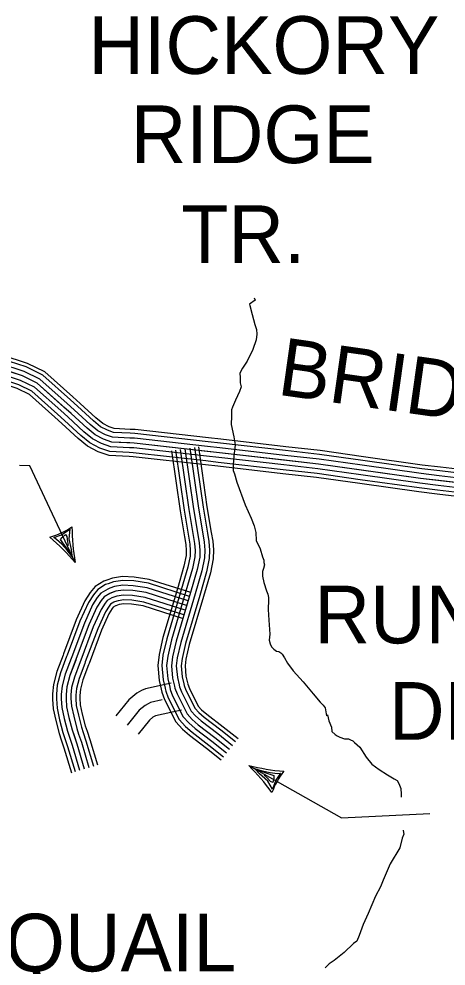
# Model space of a CAD drawing. Extents: x 1551132 to 1791609, y 378168 to 563823.
# Drawn here: x 1678573 to 1681316, y 462596 to 468673 of the extents above; entities that cross this region are included whole.
import ezdxf

# ---------------------------------------------------------------- set-up
doc = ezdxf.new("R2010")
doc.units = 0
for name, color, linetype in [('DESIGN - ROW - Right-of-Way and Easement Labels', 7, 'Continuous'), ('DESIGN - TRANSPORTATION - Text', 7, 'Continuous'), ('SURVEY - CONTOURS - Index with Text', 7, 'Continuous'), ('SURVEY - PROPERTY - Owners', 7, 'Continuous'), ('SURVEY - TRANSPORTATION - Roads', 7, 'Continuous')]:
    doc.layers.add(name, color=color, linetype=linetype)

msp = doc.modelspace()

# ---------------------------------------------------------------- linework, layer by layer
at = {"layer": 'DESIGN - ROW - Right-of-Way and Easement Labels'}
for p, q in [((1678797.329, 465345.13), (1678846.161, 465363.272)), ((1678814.562, 465333.321), (1678797.329, 465345.13)), ((1678840.57, 465332.671), (1678850.378, 465346.588)), ((1678846.161, 465363.272), (1678898.668, 465398.381)), ((1678850.378, 465346.588), (1678871.269, 465364.53)), ((1678871.269, 465364.53), (1678879.469, 465351.997)), ((1678879.469, 465351.997), (1678884.285, 465319.171)), ((1678898.668, 465398.381), (1678892.877, 465338.396)), ((1678847.395, 465303.121), (1678814.562, 465333.321)), ((1678912.31, 465229.394), (1678840.57, 465332.671)), ((1678882.935, 465264.761), (1678847.395, 465303.121)), ((1678884.285, 465319.171), (1678888.919, 465294.429)), ((1678892.877, 465338.396), (1678908.635, 465269.745)), ((1678918.634, 465218.36), (1678882.935, 465264.761)), ((1678908.635, 465269.745), (1678912.31, 465229.394)), ((1680079.407, 463865.217), (1680135.447, 463848.267)), ((1680117.447, 463829.258), (1680090.973, 463859.925)), ((1680090.973, 463859.925), (1680209.42, 463817.708)), ((1680170.221, 463782.598), (1680117.447, 463829.258)), ((1680135.447, 463848.267), (1680186.671, 463837.758)), ((1680186.671, 463837.758), (1680230.945, 463832.308)), ((1680251.827, 463832.741), (1680222.678, 463789.565)), ((1680230.945, 463832.308), (1680251.827, 463832.741)), ((1680166.013, 463803.232), (1680147.847, 463820.658)), ((1680189.029, 463779.348), (1680166.013, 463803.232)), ((1680200.42, 463730.455), (1680170.221, 463782.598)), ((1680202.995, 463773.923), (1680189.029, 463779.348)), ((1680222.678, 463789.565), (1680200.42, 463730.455)), ((1680209.545, 463800.682), (1680202.995, 463773.923)), ((1680209.42, 463817.708), (1680209.545, 463800.682))]:
    msp.add_line(p, q, dxfattribs=at)
for points in [[(1678933.476, 465186.443), (1678643.441, 465806.242), (1678576.326, 465807.192)], [(1680048.766, 463882.534), (1680645.326, 463547.351), (1681210.638, 463574.752)]]:
    msp.add_lwpolyline(points, dxfattribs=at)
for centre, radius, start, end in [((1678619.443, 465857.524), 532.289, 286.6500972, 303.5084944), ((1680299.669, 465422.342), 1386.397, 180.3571806, 189.7957194), ((1677759.559, 464170.858), 1552.276, 40.8643417, 49.2921194), ((1680412.229, 465391.599), 1552.24, 256.458475, 264.8862528), ((1679075.118, 462895.589), 1386.368, 35.9491917, 45.3877306), ((1680694.723, 463519.602), 532.304, 142.2433278, 159.101725)]:
    msp.add_arc(centre, radius, start, end, dxfattribs=at)
at = {"layer": 'DESIGN - TRANSPORTATION - Text'}
for points in [[(1680083.033, 466883.879), (1680090.891, 466867.787), (1680052.667, 466844.111), (1680056.584, 466834.061), (1680070.108, 466777.851), (1680087.566, 466713.583), (1680099.299, 466681.424), (1680101.041, 466651.365), (1680096.707, 466613.347), (1680074.166, 466551.47), (1680039.509, 466477.693), (1680009.101, 466431.917), (1679990.818, 466400.041), (1679992.576, 466371.991), (1679994.285, 466337.923), (1680000.06, 466311.822), (1679989.801, 466281.88), (1679963.319, 466228.054), (1679944.919, 466182.161), (1679938.761, 466164.194), (1679938.411, 466124.134), (1679935.944, 466070.083), (1679953.286, 465991.797), (1679960.835, 465939.646), (1679952.21, 465867.619), (1679947.727, 465811.584), (1679949.419, 465775.508), (1679957.252, 465755.408), (1679972.793, 465701.181), (1680025.575, 465556.461), (1680064.849, 465469.95), (1680084.424, 465419.691), (1680094.065, 465377.54), (1680095.64, 465327.447), (1680121.181, 465273.12), (1680136.747, 465220.894), (1680146.572, 465200.769), (1680146.439, 465184.751), (1680150.322, 465170.693), (1680144.106, 465146.717), (1680135.947, 465128.767), (1680137.797, 465110.725), (1680137.689, 465098.708), (1680145.331, 465056.573), (1680162.897, 465004.322), (1680170.705, 464982.213), (1680174.521, 464960.146), (1680176.396, 464946.112), (1680173.863, 464884.044), (1680177.28, 464815.909), (1680184.504, 464725.706), (1680180.18, 464687.689), (1680185.971, 464663.596), (1680195.804, 464643.471), (1680209.687, 464629.32), (1680227.595, 464617.128), (1680241.586, 464614.995), (1680255.503, 464604.845), (1680263.436, 464596.753), (1680277.252, 464574.594), (1680296.968, 464540.351), (1680334.559, 464489.917), (1680397.983, 464419.207), (1680461.356, 464342.488), (1680506.922, 464289.97), (1680526.763, 464269.753), (1680538.629, 464253.611), (1680548.187, 464201.443), (1680554.237, 464207.393), (1680563.912, 464169.242), (1680579.578, 464129.032), (1680583.336, 464100.957), (1680603.194, 464082.74), (1680617.111, 464072.589), (1680633.052, 464064.431), (1680662.976, 464054.131), (1680688.992, 464053.881), (1680702.942, 464047.739), (1680716.9, 464041.589), (1680728.8, 464029.463), (1680762.574, 464001.096), (1680802.04, 463936.619), (1680839.672, 463892.193), (1680885.404, 463857.709), (1680939.136, 463823.141), (1680982.927, 463796.682), (1681000.851, 463786.499), (1681012.701, 463768.357), (1681026.434, 463736.181), (1681028.101, 463698.105), (1681027.934, 463678.713)], [(1681039.734, 463466.999), (1681040.109, 463465.64), (1681043.9, 463441.573), (1681033.676, 463415.631), (1681019.134, 463353.679), (1680956.227, 463252.127), (1680911.295, 463146.399), (1680894.929, 463104.498)], [(1680894.929, 463104.498), (1680862.396, 463044.721), (1680815.405, 462933.001), (1680782.789, 462863.208), (1680758.157, 462791.339), (1680741.84, 462755.438), (1680721.708, 462741.613), (1680661.167, 462682.103), (1680596.694, 462630.643), (1680564.503, 462610.926), (1680540.27, 462585.117)]]:
    msp.add_lwpolyline(points, dxfattribs=at)
at = {"layer": 'SURVEY - CONTOURS - Index with Text'}
for points in [[(1678919.602, 466247.762), (1678739.381, 466408.724), (1678627.492, 466463.292), (1678466.129, 466516.152)], [(1681741.327, 465655.089), (1681151.574, 465725.049), (1680495.939, 465817.476), (1679860.188, 465889.745), (1679312.401, 465951.429), (1679168.396, 465958.379), (1679116.489, 465976.747), (1679062.648, 466005.139), (1679010.899, 466047.54), (1678907.452, 466142.351), (1678690.574, 466336.047), (1678594.834, 466382.74), (1678395.172, 466448.142)], [(1678882.494, 466206.211), (1678708.023, 466362.031), (1678606.509, 466411.541), (1678448.788, 466463.201)], [(1678903.144, 466229.328), (1678725.465, 466388.015), (1678618.184, 466440.333), (1678458.438, 466492.66)], [(1678820.546, 466136.842), (1678655.683, 466284.079), (1678571.485, 466325.147), (1678419.838, 466374.823)], [(1678841.195, 466159.96), (1678673.124, 466310.063), (1678583.16, 466353.939), (1678429.488, 466404.282)], [(1678861.845, 466183.085), (1678690.574, 466336.047), (1678594.834, 466382.74), (1678439.138, 466433.741)], [(1678803.421, 466117.658), (1678641.208, 466262.529), (1678561.802, 466301.255), (1678411.83, 466350.381)], [(1679285.435, 465983.772), (1679174.437, 465989.122), (1679128.955, 466005.222), (1679079.873, 466031.098), (1679031.207, 466070.974), (1678928.251, 466165.343), (1678882.486, 466206.219)], [(1679286.935, 466014.731), (1679180.487, 466019.873), (1679141.421, 466033.69), (1679097.097, 466057.065), (1679051.523, 466094.408), (1678949.051, 466188.327), (1678903.135, 466229.336)], [(1679288.118, 466039.423), (1679185.304, 466044.382), (1679151.354, 466056.399), (1679110.839, 466077.766), (1679067.715, 466113.092), (1678965.634, 466206.661), (1678919.602, 466247.77)], [(1679280.951, 465890.878), (1679156.304, 465896.886), (1679091.556, 465919.803), (1679028.199, 465953.213), (1678970.275, 466000.672), (1678865.853, 466096.375), (1678820.537, 466136.851)], [(1679282.451, 465921.837), (1679162.354, 465927.637), (1679104.022, 465948.271), (1679045.424, 465979.18), (1678990.591, 466024.106), (1678886.652, 466119.358), (1678841.187, 466159.968)], [(1679283.943, 465952.804), (1679168.396, 465958.379), (1679116.489, 465976.747), (1679062.648, 466005.139), (1679010.899, 466047.54), (1678907.452, 466142.351), (1678861.836, 466183.093)], [(1679279.718, 465865.185), (1679151.288, 465871.385), (1679081.214, 465896.178), (1679013.908, 465931.679), (1678953.426, 465981.23), (1678848.603, 466077.299), (1678803.404, 466117.667)], [(1679787.856, 465960.28), (1679317.367, 466013.264), (1679286.918, 466014.731)], [(1679790.614, 465984.847), (1679319.35, 466037.915), (1679288.11, 466039.423)], [(1679780.915, 465898.67), (1679312.401, 465951.429), (1679283.926, 465952.804)], [(1679784.381, 465929.479), (1679314.884, 465982.347), (1679285.418, 465983.772)], [(1680284.703, 465903.887), (1679867.154, 465951.355), (1679787.831, 465960.28)], [(1680287.494, 465928.446), (1679869.937, 465975.914), (1679790.598, 465984.847)], [(1679773.973, 465837.06), (1679307.434, 465889.594), (1679280.935, 465890.878)], [(1679777.448, 465867.861), (1679309.917, 465920.512), (1679282.435, 465921.837)], [(1680277.703, 465842.285), (1679860.188, 465889.745), (1679780.898, 465898.67)], [(1680281.203, 465873.086), (1679863.671, 465920.545), (1679784.364, 465929.479)], [(1680782.183, 465839.735), (1680503.773, 465878.986), (1680284.686, 465903.887)], [(1680785.633, 465864.211), (1680506.889, 465903.512), (1680287.478, 465928.446)], [(1679771.098, 465811.501), (1679305.367, 465863.944), (1679279.693, 465865.185)], [(1680270.703, 465780.684), (1679853.221, 465828.135), (1679773.965, 465837.06)], [(1680274.203, 465811.484), (1679856.704, 465858.944), (1679777.431, 465867.861)], [(1680773.524, 465778.342), (1680495.939, 465817.476), (1680277.686, 465842.285)], [(1680777.849, 465809.043), (1680499.856, 465848.236), (1680281.186, 465873.086)], [(1681276.238, 465772.692), (1681159.557, 465786.543), (1680782.166, 465839.744)], [(1681279.146, 465797.243), (1681162.74, 465811.052), (1680785.616, 465864.219)], [(1680267.795, 465755.125), (1679850.33, 465802.584), (1679771.09, 465811.501)], [(1680764.866, 465716.949), (1680488.106, 465755.966), (1680270.686, 465780.684)], [(1680769.2, 465747.641), (1680492.023, 465786.717), (1680274.186, 465811.484)], [(1681268.929, 465711.124), (1681151.574, 465725.049), (1680773.508, 465778.351)], [(1681272.579, 465741.908), (1681155.565, 465755.792), (1680777.833, 465809.051)], [(1681774.001, 465713.099), (1681749.302, 465716.583), (1681276.213, 465772.701)], [(1681777.451, 465737.575), (1681752.476, 465741.092), (1681279.129, 465797.251)], [(1680761.283, 465691.482), (1680484.865, 465730.449), (1680267.778, 465755.125)], [(1681261.621, 465649.556), (1681143.591, 465663.556), (1680764.85, 465716.957)], [(1681265.28, 465680.34), (1681147.582, 465694.307), (1680769.183, 465747.65)], [(1681765.359, 465651.706), (1681741.327, 465655.089), (1681268.913, 465711.132)], [(1681769.684, 465682.407), (1681745.31, 465685.832), (1681272.563, 465741.916)], [(1681258.596, 465624.013), (1681140.282, 465638.055), (1680761.266, 465691.49)], [(1681756.718, 465590.313), (1681733.352, 465593.596), (1681261.613, 465649.564)], [(1681761.035, 465621.005), (1681737.343, 465624.347), (1681265.263, 465680.348)], [(1681753.135, 465564.845), (1681730.044, 465568.096), (1681258.58, 465624.022)]]:
    msp.add_lwpolyline(points, dxfattribs=at)
at = {"layer": 'SURVEY - PROPERTY - Owners'}
for points in [[(1679549.486, 464411.198), (1679386.615, 464375.605), (1679360.64, 464363.213), (1679329.958, 464347.863), (1679278.101, 464303.245), (1679195.594, 464201.559)], [(1679492.662, 464304.82), (1679418.614, 464286.394), (1679402.031, 464278.486), (1679382.59, 464268.761), (1679345.999, 464237.276), (1679268.817, 464142.149)], [(1679616.868, 464238.168), (1679449.396, 464200.575), (1679441.847, 464196.975), (1679433.222, 464192.667), (1679411.314, 464173.816), (1679339.257, 464084.997)]]:
    msp.add_lwpolyline(points, dxfattribs=at)
at = {"layer": 'SURVEY - TRANSPORTATION - Roads'}
for points in [[(1679552.353, 465902.078), (1679608.11, 465516.71), (1679636.218, 465349.98), (1679644.142, 465300.579), (1679647.667, 465261.778), (1679646.301, 465229.544), (1679632.768, 465160.967), (1679590.102, 465017.197), (1679497.471, 464703.247), (1679472.571, 464594.211), (1679464.263, 464524.601), (1679472.629, 464428.998), (1679486.071, 464372.205)], [(1679577.811, 465905.762), (1679633.518, 465520.693), (1679661.6, 465354.156), (1679669.675, 465303.779), (1679673.433, 465262.403), (1679671.917, 465226.494), (1679657.759, 465154.809), (1679614.76, 465009.897), (1679522.362, 464696.738), (1679497.946, 464589.811), (1679490.112, 464524.192), (1679498.079, 464433.107), (1679511.095, 464378.13)], [(1679608.485, 465910.195), (1679664.15, 465525.485), (1679692.183, 465359.181), (1679700.449, 465307.646), (1679704.491, 465263.153), (1679702.783, 465222.811), (1679687.891, 465147.375), (1679644.484, 465001.105), (1679552.369, 464688.888), (1679528.536, 464584.502), (1679521.278, 464523.701), (1679528.77, 464438.048), (1679541.261, 464385.272)], [(1679639.168, 465914.637), (1679694.775, 465530.285), (1679722.774, 465364.214), (1679731.224, 465311.505), (1679735.549, 465263.903), (1679733.657, 465219.135), (1679718.024, 465139.95), (1679674.208, 464992.305), (1679582.377, 464681.046), (1679559.119, 464579.202), (1679552.436, 464523.209), (1679559.452, 464442.999), (1679571.427, 464392.414)], [(1679639.168, 465914.637), (1679694.775, 465530.285), (1679722.774, 465364.214), (1679731.224, 465311.505), (1679735.549, 465263.903), (1679733.657, 465219.135), (1679718.024, 465139.95), (1679674.208, 464992.305), (1679582.377, 464681.046), (1679559.119, 464579.202), (1679552.436, 464523.209), (1679559.452, 464442.999), (1679571.427, 464392.414)], [(1679669.85, 465919.079), (1679725.399, 465535.085), (1679753.365, 465369.248), (1679761.998, 465315.363), (1679766.606, 465264.653), (1679764.531, 465215.46), (1679748.157, 465132.525), (1679703.933, 464983.504), (1679612.385, 464673.205), (1679589.702, 464573.902), (1679583.593, 464522.717), (1679590.135, 464447.949), (1679601.593, 464399.556)], [(1679700.525, 465923.512), (1679756.032, 465539.877), (1679783.948, 465374.273), (1679792.772, 465319.23), (1679797.664, 465265.403), (1679795.397, 465211.777), (1679778.289, 465125.091), (1679733.657, 464974.712), (1679642.392, 464665.354), (1679620.293, 464568.593), (1679614.759, 464522.226), (1679620.826, 464452.89), (1679631.759, 464406.698)], [(1679724.991, 465927.054), (1679780.448, 465543.702), (1679808.339, 465378.29), (1679817.313, 465322.305), (1679822.43, 465266.003), (1679820.013, 465208.844), (1679802.314, 465119.166), (1679757.356, 464967.696), (1679666.317, 464659.104), (1679644.675, 464564.368), (1679639.601, 464521.834), (1679645.284, 464456.841), (1679655.808, 464412.389)], [(1679137.038, 465072.356), (1679119.071, 465065.998), (1679062.164, 465032.172), (1679030.773, 464993.446), (1678996.832, 464940.311), (1678941.35, 464817.683), (1678859.711, 464599.802), (1678856.027, 464590.027)], [(1679145.287, 465049.056), (1679129.613, 465043.514), (1679078.589, 465013.18), (1679050.848, 464978.962), (1679018.615, 464928.503), (1678964.208, 464808.241), (1678882.852, 464591.11), (1678879.152, 464581.31)], [(1679676.05, 464991.93), (1679409.998, 465076.723), (1679312.842, 465091.59), (1679237.669, 465095.007), (1679172.995, 465085.09), (1679137.013, 465072.356)], [(1679668.542, 464968.379), (1679404.34, 465052.581), (1679310.409, 465066.956), (1679238.994, 465070.206), (1679179.045, 465061.014), (1679145.254, 465049.056)], [(1679659.134, 464938.836), (1679397.24, 465022.305), (1679307.35, 465036.064), (1679240.66, 465039.097), (1679186.628, 465030.814), (1679155.604, 465019.83)], [(1679649.717, 464909.302), (1679390.148, 464992.029), (1679304.292, 465005.171), (1679242.318, 465007.988), (1679194.22, 465000.613), (1679156.045, 464987.096), (1679119.78, 464965.537), (1679101.213, 464942.636), (1679073.264, 464898.885), (1679021.54, 464784.557), (1678940.884, 464569.293), (1678899.535, 464459.674), (1678880.652, 464387.822), (1678876.035, 464337.804), (1678875.627, 464311.711), (1678879.077, 464259.652), (1678894.243, 464191.35), (1678914.701, 464111.915), (1678944.183, 464022.446), (1678992.515, 463861.158)], [(1679155.62, 465019.83), (1679142.829, 465015.305), (1679099.188, 464989.354), (1679076.031, 464960.803), (1679045.94, 464913.694), (1678992.874, 464796.399), (1678911.868, 464580.202), (1678908.159, 464570.368)], [(1679165.962, 464990.604), (1679156.045, 464987.096), (1679119.78, 464965.537), (1679101.213, 464942.636), (1679073.264, 464898.885), (1679021.54, 464784.557), (1678940.884, 464569.293), (1678937.167, 464559.435)], [(1679649.717, 464909.302), (1679390.148, 464992.029), (1679304.292, 465005.171), (1679242.318, 465007.988), (1679194.22, 465000.613), (1679165.945, 464990.604)], [(1679640.301, 464879.768), (1679383.057, 464961.754), (1679301.234, 464974.279), (1679243.977, 464976.879), (1679201.811, 464970.412), (1679176.287, 464961.378)], [(1679176.303, 464961.378), (1679169.262, 464958.887), (1679140.371, 464941.72), (1679126.396, 464924.469), (1679100.588, 464884.076), (1679050.206, 464772.715), (1678969.9, 464558.385), (1678966.175, 464548.501)], [(1679186.636, 464932.153), (1679182.478, 464930.678), (1679160.97, 464917.894), (1679151.579, 464906.31), (1679127.913, 464869.268), (1679078.872, 464760.873), (1678998.916, 464547.476), (1678995.182, 464537.559)], [(1679630.893, 464850.226), (1679375.957, 464931.478), (1679298.175, 464943.386), (1679245.643, 464945.77), (1679209.394, 464940.211), (1679186.636, 464932.153)], [(1679623.084, 464825.725), (1679370.074, 464906.36), (1679295.642, 464917.752), (1679247.018, 464919.961), (1679215.686, 464915.161), (1679195.211, 464907.91)], [(1679195.219, 464907.91), (1679193.445, 464907.277), (1679178.053, 464898.135), (1679172.462, 464891.235), (1679150.579, 464856.976), (1679102.655, 464751.048), (1679022.99, 464538.434), (1679019.24, 464528.492)], [(1678856.036, 464590.052), (1678816.811, 464486.066), (1678794.962, 464402.93), (1678789.379, 464342.471), (1678788.87, 464309.52), (1678792.987, 464247.31), (1678809.903, 464171.133), (1678831.444, 464087.506), (1678844.419, 464048.13)], [(1678879.16, 464581.335), (1678840.386, 464478.541), (1678819.386, 464398.622), (1678814.078, 464341.145), (1678813.595, 464310.145), (1678817.528, 464250.826), (1678833.944, 464176.891), (1678855.177, 464094.464), (1678867.893, 464055.863)], [(1678908.159, 464570.393), (1678869.96, 464469.107), (1678850.019, 464393.222), (1678845.061, 464339.47), (1678844.611, 464310.928), (1678848.302, 464255.243), (1678864.094, 464184.125), (1678884.935, 464103.189), (1678897.334, 464065.563)], [(1678937.167, 464559.451), (1678899.535, 464459.674), (1678880.652, 464387.822), (1678876.035, 464337.804), (1678875.627, 464311.711), (1678879.077, 464259.652), (1678894.243, 464191.35), (1678914.701, 464111.915), (1678926.775, 464075.264)], [(1678966.175, 464548.509), (1678929.109, 464450.24), (1678911.284, 464382.422), (1678907.009, 464336.137), (1678906.643, 464312.495), (1678909.851, 464264.06), (1678924.392, 464198.575), (1678944.467, 464120.64), (1678956.216, 464084.964)], [(1678995.174, 464537.567), (1678958.683, 464440.806), (1678941.917, 464377.021), (1678937.992, 464334.462), (1678937.659, 464313.278), (1678940.625, 464268.477), (1678954.541, 464205.809), (1678974.224, 464129.365), (1678985.657, 464094.664)], [(1679019.24, 464528.492), (1678983.208, 464432.973), (1678967.325, 464372.538), (1678963.683, 464333.079), (1678963.383, 464313.928), (1678966.158, 464272.135), (1678979.549, 464211.801), (1678998.915, 464136.607), (1679010.082, 464102.714)], [(1679486.179, 464371.73), (1679490.587, 464353.129), (1679507.687, 464307.412), (1679579.868, 464162.85), (1679623.976, 464115.648), (1679668.333, 464076.822), (1679776.939, 463993.67), (1679871.461, 463918.768)], [(1679511.203, 464377.655), (1679515.237, 464360.63), (1679531.303, 464317.687), (1679601.201, 464177.675), (1679641.884, 464134.149), (1679684.633, 464096.731), (1679792.738, 464013.954), (1679887.436, 463938.927)], [(1679541.369, 464384.797), (1679544.953, 464369.663), (1679559.761, 464330.079), (1679626.926, 464195.559), (1679663.475, 464156.458), (1679704.29, 464120.724), (1679811.788, 464038.413), (1679906.686, 463963.22)], [(1679571.535, 464391.939), (1679574.669, 464378.705), (1679588.227, 464342.471), (1679652.65, 464213.434), (1679685.058, 464178.758), (1679723.94, 464144.724), (1679830.837, 464062.872), (1679925.935, 463987.52)], [(1679571.535, 464391.939), (1679574.669, 464378.705), (1679588.227, 464342.471), (1679652.65, 464213.434), (1679685.058, 464178.758), (1679723.94, 464144.724), (1679830.837, 464062.872), (1679925.935, 463987.52)], [(1679601.701, 464399.081), (1679604.385, 464387.747), (1679616.693, 464354.863), (1679678.374, 464231.31), (1679706.64, 464201.059), (1679743.59, 464168.725), (1679849.887, 464087.331), (1679945.185, 464011.821)], [(1679631.867, 464406.223), (1679634.101, 464396.781), (1679645.15, 464367.255), (1679704.099, 464249.194), (1679728.232, 464223.368), (1679763.247, 464192.717), (1679868.937, 464111.79), (1679964.434, 464036.113)], [(1679655.917, 464411.923), (1679657.792, 464403.989), (1679667.841, 464377.13), (1679724.607, 464263.444), (1679745.44, 464241.152), (1679778.914, 464211.851), (1679884.128, 464131.291), (1679979.784, 464055.489)], [(1678897.334, 464065.58), (1678914.609, 464013.145), (1678962.824, 463852.258)], [(1678926.775, 464075.28), (1678944.183, 464022.446), (1678992.515, 463861.158)], [(1678956.216, 464084.981), (1678973.758, 464031.746), (1679022.206, 463870.058)], [(1678985.657, 464094.681), (1679003.332, 464041.046), (1679051.906, 463878.959)], [(1679010.082, 464102.731), (1679027.865, 464048.763), (1679076.538, 463886.342)], [(1678844.419, 464048.138), (1678861.46, 463996.428), (1678909.451, 463836.266)], [(1678867.893, 464055.88), (1678885.035, 464003.845), (1678933.125, 463843.358)]]:
    msp.add_lwpolyline(points, dxfattribs=at)

# ---------------------------------------------------------------- texts
at = {"layer": 'DESIGN - ROW - Right-of-Way and Easement Labels'}
for s, height, rotation, p in [('HICKORY', 369.9913, 0.0000278, (1679018.942, 468320.708)), ('RIDGE', 369.9913, 0.0000278, (1679290.494, 467748.151)), ('TR.', 369.9913, 0.0000278, (1679615.602, 467106.893)), ('BRIDGE', 369.9916, 351.9751972, (1680224.779, 466263.43)), ('RUNNING', 369.9913, 0.0000278, (1680470.964, 464666.38)), ('DEER', 369.9913, 0.0000278, (1680949.22, 464048.031)), ('QUAIL', 369.9913, 0.0000278, (1678483.368, 462561.599))]:
    msp.add_text(s, height=height, rotation=rotation, dxfattribs=at).set_placement(p)

doc.saveas('drawing.dxf')
